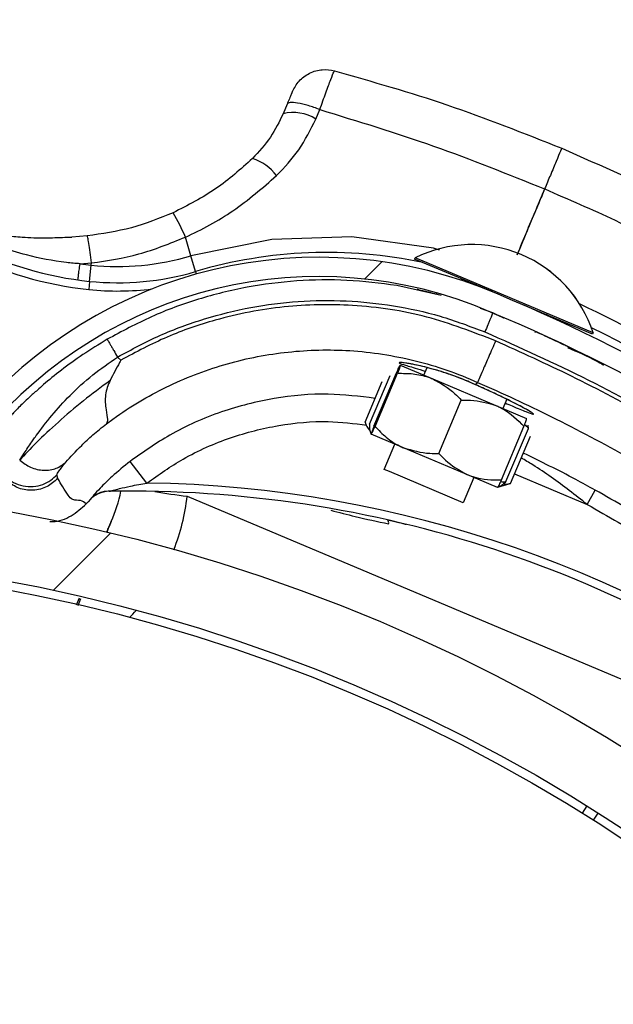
# Model space of a CAD drawing. Header units: inches. Extents: x 170 to 284, y 215 to 248.
# Tile 480 of 656: x 211.1556 to 211.2298, y 224.9772 to 225.1002. Entities that reach past the tile are written whole.
import ezdxf

# ---------------------------------------------------------------- set-up
doc = ezdxf.new("R2010")
doc.units = ezdxf.units.IN
doc.header["$LTSCALE"] = 0.25
doc.header["$MEASUREMENT"] = 0
doc.layers.add('ANNOTATIONS', color=1, linetype='Continuous')
doc.layers.add('RH FRONT OF HOOD', color=7, linetype='Continuous')
doc.styles.add('ARIAL', font='arial.ttf', dxfattribs={"height": 0.09375})
doc.dimstyles.new('STANDARD$0', dxfattribs={"dimtxt": 0.09375, "dimasz": 0.09375, "dimexe": 0.03125, "dimexo": 0.046875, "dimgap": 0.09, "dimtad": 0, "dimtih": 1, "dimtoh": 1, "dimdec": 4, "dimzin": 0, "dimdsep": 46, "dimtxsty": 'ARIAL', "dimcen": 0.09, "dimadec": 0, "dimazin": 0, "dimtfac": 1, "dimtdec": 4, "dimtofl": 0, "dimtmove": 0, "dimatfit": 1, "dimfxl": 1, "dimtolj": 1, "dimtzin": 0, "dimarcsym": 0})
pattern_1 = [(45, (200.7563139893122, 218.4993357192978), (-0.03026527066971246, 0.03026527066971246), [])]

# ---------------------------------------------------------------- blocks, each defined once
blk = doc.blocks.new('*D129')
at = {"layer": 'ANNOTATIONS', "color": 0, "lineweight": -2, "transparency": 16777216}
for p, q in [((209.9594651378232, 225.3844004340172), (209.9594651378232, 225.4781504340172)), ((210.5891923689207, 225.2906504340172), (209.9282151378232, 225.2906504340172)), ((211.1204829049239, 225.2379811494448), (209.9282151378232, 225.2379811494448)), ((209.9594651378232, 225.1442311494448), (209.9594651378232, 225.0504811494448)), ((209.9594651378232, 225.0504811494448), (209.8657151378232, 225.0504811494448))]:
    blk.add_line(p, q, dxfattribs=at)
at = {"layer": 'ANNOTATIONS', "color": 0, "transparency": 16777216}
for points in [[(209.9438401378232, 225.3844004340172), (209.9750901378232, 225.3844004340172), (209.9594651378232, 225.2906504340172)], [(209.9438401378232, 225.1442311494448), (209.9750901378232, 225.1442311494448), (209.9594651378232, 225.2379811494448)]]:
    blk.add_solid(points, dxfattribs=at)
at = {"layer": 'defpoints', "color": 0, "transparency": 16777216}
for p in [(210.6360673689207, 225.2906504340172), (209.9594651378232, 225.2379811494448), (211.1673579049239, 225.2379811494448)]:
    blk.add_point(p, dxfattribs=at)
at = {"layer": 'ANNOTATIONS', "color": 0, "transparency": 16777216, "insert": (209.6118125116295, 225.0504811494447), "char_height": 0.09375, "attachment_point": 5, "style": 'ARIAL'}
blk.add_mtext('\\A1;2 5/8"', dxfattribs=at)
blk = doc.blocks.new('*D130')
at = {"layer": 'ANNOTATIONS', "color": 0, "lineweight": -2, "transparency": 16777216}
for p, q in [((210.6277843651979, 225.6576941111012), (210.6277843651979, 226.3915711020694)), ((211.976220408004, 225.0994395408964), (211.976220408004, 226.3915711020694)), ((210.7215343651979, 226.3603211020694), (210.9917282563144, 226.3603211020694)), ((211.882470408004, 226.3603211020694), (211.6122765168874, 226.3603211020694))]:
    blk.add_line(p, q, dxfattribs=at)
at = {"layer": 'ANNOTATIONS', "color": 0, "transparency": 16777216}
for points in [[(210.7215343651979, 226.3759461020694), (210.7215343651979, 226.3446961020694), (210.6277843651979, 226.3603211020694)], [(211.882470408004, 226.3759461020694), (211.882470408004, 226.3446961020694), (211.976220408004, 226.3603211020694)]]:
    blk.add_solid(points, dxfattribs=at)
at = {"layer": 'defpoints', "color": 0, "transparency": 16777216}
for p in [(211.976220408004, 226.3603211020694), (210.6277843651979, 225.6108191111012), (211.976220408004, 225.0525645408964)]:
    blk.add_point(p, dxfattribs=at)
at = {"layer": 'ANNOTATIONS', "color": 0, "transparency": 16777216, "insert": (211.3020023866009, 226.3603211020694), "char_height": 0.09375, "attachment_point": 5, "style": 'ARIAL'}
blk.add_mtext('\\A1;DIM "A"', dxfattribs=at)

msp = doc.modelspace()

# ---------------------------------------------------------------- hatches: boundary and pattern name
at = {"layer": 'RH FRONT OF HOOD'}
h = msp.add_hatch(dxfattribs=at)
h.set_pattern_fill('ANSI31', color=256, scale=0.34241245, angle=2.8e-322, style=0)
h.set_pattern_definition([(45, (200.7896657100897, 218.4993357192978), (-0.03026527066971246, 0.03026527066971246), [])])
edge = h.paths.add_edge_path(flags=0)
edge.add_arc((211.0763061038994, 224.3915581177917), 0.021400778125, 89.9999999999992, 390.52248781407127, ccw=False)
edge.add_line((211.0763061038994, 224.4129588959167), (211.1490687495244, 224.4129588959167))
edge.add_arc((211.1490687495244, 224.8238538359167), 0.4108949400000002, 270, 450.0000000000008)
edge.add_line((211.1490687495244, 225.2347487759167), (210.6654111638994, 225.2347487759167))
edge.add_arc((210.6654111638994, 225.2390289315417), 0.004280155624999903, 180.0000000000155, 269.9999999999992, ccw=False)
edge.add_line((210.6611310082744, 225.2390289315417), (210.6611310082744, 225.2818304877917))
edge.add_arc((210.6654111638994, 225.2818304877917), 0.004280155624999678, 360, 540, ccw=False)
edge.add_line((210.6696913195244, 225.2818304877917), (210.6696913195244, 225.2390289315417))
edge.add_line((210.6696913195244, 225.2390289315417), (210.6664589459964, 225.2390289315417))
edge.add_line((210.6664589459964, 225.2390289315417), (210.6664589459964, 225.2818304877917))
edge.add_arc((210.6654111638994, 225.2818304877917), 0.001047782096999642, 360, 540.0000000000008)
edge.add_line((210.6643633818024, 225.2818304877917), (210.6643633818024, 225.2390289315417))
edge.add_arc((210.6654111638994, 225.2390289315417), 0.001047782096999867, 180, 270)
edge.add_line((210.6654111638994, 225.2379811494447), (211.1490687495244, 225.2379811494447))
edge.add_arc((211.1490687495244, 224.8238538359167), 0.4141273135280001, 269.9999999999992, 450, ccw=False)
edge.add_line((211.1490687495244, 224.4097265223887), (211.0763061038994, 224.4097265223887))
edge.add_arc((211.0763061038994, 224.3915581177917), 0.018168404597, 450.0000000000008, 750.5224878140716)
edge.add_arc((211.0910543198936, 224.4002532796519), 0.001047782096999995, 390.5224878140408, 495.0000000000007)
edge.add_line((211.0903134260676, 224.4009941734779), (211.0816182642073, 224.3922990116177))
edge.add_line((211.0816182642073, 224.3922990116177), (211.0793326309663, 224.3945846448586))
edge.add_line((211.0793326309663, 224.3945846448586), (211.0880277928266, 224.4032798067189))
edge.add_arc((211.0910543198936, 224.4002532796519), 0.004280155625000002, 390.522487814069, 495.0000000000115, ccw=False)
h = msp.add_hatch(dxfattribs=at)
h.set_pattern_fill('ANSI31', color=256, scale=0.34241245, style=0)
h.set_pattern_definition(pattern_1)
edge = h.paths.add_edge_path(flags=0)
edge.add_line((211.1157170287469, 225.2304686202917), (210.7733045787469, 225.2304686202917))
edge.add_line((210.7733045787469, 225.2304686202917), (210.7733045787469, 225.2347487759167))
edge.add_line((210.7733045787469, 225.2347487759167), (211.1157170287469, 225.2347487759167))
edge.add_arc((211.1157170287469, 224.8238538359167), 0.4108949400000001, 269.9999999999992, 450, ccw=False)
edge.add_line((211.1157170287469, 224.4129588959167), (211.0429543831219, 224.4129588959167))
edge.add_line((211.0429543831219, 224.4129588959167), (211.0429543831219, 224.4172390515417))
edge.add_line((211.0429543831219, 224.4172390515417), (211.1157170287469, 224.4172390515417))
edge.add_arc((211.1157170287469, 224.8238538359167), 0.406614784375, 270, 450.0000000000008)
h = msp.add_hatch(dxfattribs=at)
h.set_pattern_fill('ANSI31', color=256, scale=0.34241245, angle=2.8e-322, style=0)
h.set_pattern_definition(pattern_1)
edge = h.paths.add_edge_path(flags=0)
edge.add_arc((211.1201124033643, 225.0727969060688), 0.001712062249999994, 337.1636403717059, 359.3740606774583)
edge.add_line((211.1218243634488, 225.0727782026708), (211.1242382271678, 225.0727518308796))
edge.add_arc((211.1201124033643, 225.0727969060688), 0.004126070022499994, 337.1636403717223, 359.37406067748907, ccw=False)
edge.add_arc((211.111907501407, 225.0762520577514), 0.01302879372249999, 288.63980774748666, 337.1636403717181, ccw=False)
edge.add_arc((211.1106520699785, 225.0813877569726), 0.01830194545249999, 247.1636403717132, 287.2250133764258, ccw=False)
edge.add_arc((211.1081138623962, 225.0753603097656), 0.01176186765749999, 179.3044980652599, 247.1636403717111, ccw=False)
edge.add_arc((211.1120021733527, 225.0762121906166), 0.01566536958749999, 122.42070840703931, 182.5944401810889, ccw=False)
edge.add_arc((211.1174480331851, 225.0682344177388), 0.02532140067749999, 460.0178885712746, 483.1445737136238, ccw=False)
edge.add_arc((211.1147411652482, 225.0782168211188), 0.01504902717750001, 419.31935873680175, 456.4782900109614, ccw=False)
edge.add_arc((211.1086865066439, 225.0672797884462), 0.02754708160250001, 340.4721435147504, 420.0962141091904, ccw=False)
edge.add_arc((211.1432103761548, 225.0562710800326), 0.008748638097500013, 528.1222592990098, 675.1050725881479)
edge.add_arc((211.1929686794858, 225.0137686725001), 0.05672062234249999, 426.7342761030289, 500.1735401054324, ccw=False)
edge.add_arc((211.1326245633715, 224.8673823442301), 0.2150521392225, 410.5896679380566, 427.3696940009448, ccw=False)
edge.add_arc((211.2500684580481, 225.0119038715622), 0.02884824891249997, 352.32248383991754, 408.5773971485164, ccw=False)
edge.add_arc((211.3070635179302, 225.0067024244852), 0.0284373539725, 537.2842342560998, 590.8827079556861)
edge.add_arc((211.2982301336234, 224.9964896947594), 0.01494630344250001, 232.4550811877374, 287.7108324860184)
edge.add_arc((211.2978865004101, 225.0003497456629), 0.0187470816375, 285.1215149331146, 318.6032563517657)
edge.add_arc((211.3014722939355, 224.996424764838), 0.0134739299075, 321.0411977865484, 359.4372861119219)
edge.add_arc((211.3089382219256, 224.9960673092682), 0.006011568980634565, 362.1461729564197, 382.8812140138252)
edge.add_arc((211.298447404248, 224.989859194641), 0.01816498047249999, 388.0629004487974, 427.163640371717)
edge.add_arc((211.3012513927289, 224.9965177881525), 0.01094007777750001, 427.1636403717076, 517.1636403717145)
edge.add_arc((211.2928887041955, 225.0000393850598), 0.001866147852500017, 517.1636403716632, 532.8058868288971)
edge.add_line((211.2910372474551, 225.0002730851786), (211.2886422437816, 225.0005753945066))
edge.add_arc((211.2928887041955, 225.0000393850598), 0.004280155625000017, 517.1636403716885, 532.805886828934, ccw=False)
edge.add_arc((211.3012513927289, 224.9965177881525), 0.01335408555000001, 427.16364037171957, 517.1636403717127, ccw=False)
edge.add_arc((211.298447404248, 224.989859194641), 0.020578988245, 387.77499868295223, 427.1636403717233, ccw=False)
edge.add_arc((211.3089382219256, 224.9960673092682), 0.008425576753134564, 361.7413075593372, 383.66335128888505, ccw=False)
edge.add_arc((211.3014722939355, 224.996424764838), 0.01588793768, 320.85394262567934, 359.63422106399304, ccw=False)
edge.add_arc((211.2978865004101, 225.0003497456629), 0.02116108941, 285.2681711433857, 318.7408121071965, ccw=False)
edge.add_arc((211.2982301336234, 224.9964896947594), 0.01736031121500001, 232.34388850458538, 287.52949369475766, ccw=False)
edge.add_arc((211.3070635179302, 225.0067024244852), 0.030851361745, 177.0817976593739, 230.9431779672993, ccw=False)
edge.add_arc((211.2500684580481, 225.0119038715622), 0.02643424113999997, 352.105349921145, 408.4872534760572)
edge.add_arc((211.1326245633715, 224.8673823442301), 0.21263813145, 410.6013088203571, 427.3733299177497)
edge.add_arc((211.1929686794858, 225.0137686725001), 0.05430661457, 426.7202670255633, 500.278175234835)
edge.add_arc((211.1432103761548, 225.0562710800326), 0.01116264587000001, 167.2246792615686, 315.6927275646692, ccw=False)
edge.add_arc((211.1086865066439, 225.0672797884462), 0.02513307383, 340.1350405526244, 420.1342981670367)
edge.add_arc((211.1147411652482, 225.0782168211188), 0.01263501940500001, 419.2466876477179, 456.1463371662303)
edge.add_arc((211.1174480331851, 225.0682344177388), 0.022907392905, 460.2079467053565, 483.1833555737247)
edge.add_arc((211.1120021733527, 225.0762121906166), 0.01325136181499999, 482.3558808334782, 542.8988901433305)
edge.add_arc((211.1081138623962, 225.0753603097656), 0.009347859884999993, 538.8861644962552, 607.1636403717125)
edge.add_arc((211.1106520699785, 225.0813877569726), 0.01588793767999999, 247.1636403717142, 287.1158192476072)
edge.add_arc((211.111907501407, 225.0762520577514), 0.01061478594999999, 288.7981416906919, 337.1636403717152)
h = msp.add_hatch(dxfattribs=at)
h.set_pattern_fill('ANSI32', color=256, scale=0.34241245, angle=2.8e-322, style=0)
h.set_pattern_definition([(45, (200.7563139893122, 218.4993357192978), (-0.09079581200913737, 0.09079581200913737), []), (45, (200.8168445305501, 218.4993357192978), (-0.09079581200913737, 0.09079581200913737), [])])
edge = h.paths.add_edge_path(flags=0)
edge.add_arc((211.1157170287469, 224.8238538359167), 0.2182879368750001, 180, 540, ccw=False)
edge = h.paths.add_edge_path(flags=0)
edge.add_arc((211.1157170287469, 224.8238538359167), 0.2097276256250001, 180, 540, ccw=False)

# ---------------------------------------------------------------- linework, layer by layer
for p, q in [((211.1890184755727, 225.0896077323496), (211.188521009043, 225.0884264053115)), ((211.1926028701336, 225.087753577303), (211.1931097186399, 225.0889392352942)), ((211.1612701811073, 225.0729928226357), (211.1621381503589, 225.0730176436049)), ((211.1640475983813, 225.0731593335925), (211.1621381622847, 225.0730180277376)), ((211.1770172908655, 225.0706634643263), (211.176322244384, 225.0730136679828)), ((211.1775939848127, 225.068713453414), (211.1770172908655, 225.0706634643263)), ((211.2049506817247, 225.0702687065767), (211.2050171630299, 225.0704264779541)), ((211.2064396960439, 225.0696412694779), (211.2049506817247, 225.0702687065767)), ((211.2050171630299, 225.0704264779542), (211.2050177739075, 225.07042792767)), ((211.206506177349, 225.0697990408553), (211.2050171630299, 225.0704264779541)), ((211.1631782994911, 225.0696796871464), (211.1646078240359, 225.0697873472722)), ((211.1643707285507, 225.0674882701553), (211.1645793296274, 225.0695110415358)), ((211.1645793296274, 225.0695110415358), (211.1646078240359, 225.0697873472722)), ((211.2146925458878, 225.0661637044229), (211.2064396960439, 225.0696412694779)), ((211.227231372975, 225.0610659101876), (211.206506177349, 225.0697990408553)), ((211.1775939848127, 225.068713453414), (211.1776889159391, 225.0683924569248)), ((211.1643707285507, 225.0674882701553), (211.1642653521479, 225.0664664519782)), ((211.2082620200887, 225.0657250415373), (211.2027268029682, 225.0669612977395)), ((211.2271648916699, 225.0609081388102), (211.2168891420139, 225.0652381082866)), ((211.2147094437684, 225.0635380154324), (211.2131556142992, 225.0640823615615)), ((211.2143777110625, 225.0636721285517), (211.2146304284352, 225.0635648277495)), ((211.2160844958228, 225.0628915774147), (211.2147094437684, 225.0635380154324)), ((211.2148574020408, 225.0634684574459), (211.2161066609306, 225.0629380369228)), ((211.2200259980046, 225.061227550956), (211.2199595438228, 225.0610698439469)), ((211.2272313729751, 225.0610659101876), (211.2271648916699, 225.0609081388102)), ((211.2272319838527, 225.0610673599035), (211.2272313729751, 225.0610659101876)), ((211.2243379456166, 225.0591850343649), (211.2243399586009, 225.0591840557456)), ((211.1682777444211, 225.0576551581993), (211.1678611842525, 225.0580284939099)), ((211.2031574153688, 225.0570161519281), (211.2072037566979, 225.055311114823)), ((211.2061147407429, 225.0557700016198), (211.2065111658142, 225.0567107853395)), ((211.1993127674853, 225.049653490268), (211.2018787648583, 225.0557430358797)), ((211.1998747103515, 225.0494167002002), (211.2026735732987, 225.0560588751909)), ((211.2000113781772, 225.0493591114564), (211.2028102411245, 225.0560012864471)), ((211.1987537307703, 225.0498890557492), (211.2008962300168, 225.0549735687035)), ((211.2072037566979, 225.055311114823), (211.2150914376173, 225.0519874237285)), ((211.2125700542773, 225.0545692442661), (211.2125698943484, 225.0545692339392)), ((211.2125700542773, 225.0545692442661), (211.2128100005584, 225.0548698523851)), ((211.2079673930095, 225.04600662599), (211.2107662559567, 225.0526488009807)), ((211.2150914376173, 225.0519874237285), (211.2189327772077, 225.050368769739)), ((211.216458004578, 225.0527600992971), (211.2159754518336, 225.0516149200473)), ((211.2157867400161, 225.0427117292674), (211.2185856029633, 225.0493539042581)), ((211.2191475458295, 225.0491171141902), (211.2191260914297, 225.0495459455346)), ((211.2035738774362, 225.0466967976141), (211.1995275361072, 225.0484018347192)), ((211.2163486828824, 225.0424749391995), (211.2191475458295, 225.0491171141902)), ((211.2169077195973, 225.0422393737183), (211.2194065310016, 225.0481694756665)), ((211.201155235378, 225.0440002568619), (211.2024848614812, 225.0471556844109)), ((211.2114615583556, 225.0433731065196), (211.2035738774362, 225.0466967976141)), ((211.1715258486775, 225.0422983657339), (211.1694329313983, 225.0450059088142)), ((211.1603840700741, 225.042871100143), (211.1602921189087, 225.0433281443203)), ((211.2018161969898, 225.0437217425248), (211.2011552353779, 225.0440002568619)), ((211.2110159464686, 225.0398451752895), (211.2018161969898, 225.0437217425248)), ((211.2153028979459, 225.0417544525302), (211.2114615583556, 225.0433731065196)), ((211.2174184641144, 225.0434514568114), (211.2264969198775, 225.0396254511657)), ((211.2123455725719, 225.0430006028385), (211.2110159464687, 225.0398451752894)), ((211.2164388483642, 225.0420814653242), (211.2153037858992, 225.0417540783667)), ((211.2169077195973, 225.0422393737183), (211.2164307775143, 225.0421094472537)), ((211.1765439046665, 225.0406547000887), (211.2368367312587, 225.0152648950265)), ((211.2264969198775, 225.0396254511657), (211.2274921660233, 225.0414214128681)), ((211.164171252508, 225.0399597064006), (211.1639282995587, 225.0397017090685)), ((211.1644691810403, 225.0402884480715), (211.164171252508, 225.0399597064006)), ((211.1630426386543, 225.0279299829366), (211.1626730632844, 225.0270517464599)), ((211.1629202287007, 225.0270037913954), (211.1632553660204, 225.027880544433)), ((211.2264299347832, 225.0019783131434), (211.225870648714, 225.001066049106)), ((211.2272925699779, 225.0001742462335), (211.227851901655, 225.0010865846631))]:
    msp.add_line(p, q, dxfattribs=at)
at = {"layer": 'RH FRONT OF HOOD', "flags": 128}
msp.add_lwpolyline([(211.2080594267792, 225.0713878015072), (211.2072966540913, 225.0716296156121), (211.1970903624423, 225.0730432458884), (211.1870987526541, 225.0727232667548), (211.1770173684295, 225.070663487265), (211.1770172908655, 225.0706634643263), (211.1770172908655, 225.0706634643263)], dxfattribs=at)
at = {"layer": 'RH FRONT OF HOOD'}
for radius in [0.218287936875, 0.2097276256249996, 0.20865758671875]:
    msp.add_circle((211.1157170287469, 224.8238538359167), radius, dxfattribs=at)
for centre, radius, start, end in [((211.1157170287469, 224.8238538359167), 0.4141273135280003, 270, 90), ((211.1157170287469, 224.8238538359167), 0.4108949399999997, 270, 90), ((211.1157170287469, 224.8238538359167), 0.406614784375, 270, 90), ((211.1897709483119, 225.0832912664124), 0.005285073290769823, 57.59951286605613, 103.6802759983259), ((211.1828411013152, 225.076996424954), 0.006116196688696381, 37.15960504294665, 72.26721819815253), ((211.1550221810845, 225.0641741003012), 0.02306145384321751, 22.53854507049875, 31.00225344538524), ((211.1687965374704, 225.1104046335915), 0.04314396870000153, 242.9349440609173, 264.112107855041), ((211.2120782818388, 225.0561443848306), 0.01593228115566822, 17.9931171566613, 116.3079590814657), ((211.2120788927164, 225.0561458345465), 0.01593228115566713, 17.9931171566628, 116.3079590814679), ((211.1687965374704, 225.1104046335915), 0.04417120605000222, 242.9349440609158, 264.1121078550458), ((211.1929686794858, 225.0137686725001), 0.0567206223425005, 66.73427610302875, 140.1735401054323), ((211.1678832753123, 225.1015488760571), 0.03220774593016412, 264.1121078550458, 286.4749942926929), ((211.1940050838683, 225.0132215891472), 0.05786770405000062, 78.06553168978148, 106.4749942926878), ((211.1687965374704, 225.1104046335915), 0.04111046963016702, 262.1441368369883, 264.1121078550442), ((211.1929686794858, 225.0137686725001), 0.05430661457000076, 66.72026702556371, 140.2781752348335), ((211.1678832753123, 225.1015488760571), 0.03424124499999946, 264.1121078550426, 286.4749942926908), ((211.2104098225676, 225.0673738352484), 0.0005478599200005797, 21.72874536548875, 67.15053811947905), ((211.1678832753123, 225.1015488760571), 0.03526848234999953, 264.1121078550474, 277.0023013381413), ((211.1326245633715, 224.8673823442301), 0.2150521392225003, 50.58966793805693, 67.36969400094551), ((211.1313631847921, 224.8679517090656), 0.2180957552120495, 54.34286357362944, 64.41721368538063), ((211.1326245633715, 224.8673823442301), 0.2126381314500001, 50.60130882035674, 67.37332991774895), ((211.221280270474, 225.0627932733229), 0.0005478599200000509, 67.15053811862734, 96.44571348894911), ((211.1313631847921, 224.8679517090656), 0.2160622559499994, 48.25661905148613, 63.72336243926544), ((211.1694341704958, 224.8957607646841), 0.1465525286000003, 52.50425874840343, 89.18221539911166), ((211.166869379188, 225.0378387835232), 0.003424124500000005, 91.03419064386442, 137.7860518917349), ((211.1694341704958, 224.8957607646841), 0.1455252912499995, 52.51806501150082, 91.03419064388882), ((211.1514531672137, 225.0445157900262), 0.01712062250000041, 335.7741374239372, 349.1102405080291), ((211.1831367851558, 225.0988820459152), 0.05859940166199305, 259.5561769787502, 263.5401095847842), ((211.1510195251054, 225.0434860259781), 0.02568093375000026, 338.2581340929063, 353.6702662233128), ((211.1675344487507, 225.0372798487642), 0.0005136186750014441, 155.774137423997, 157.1778958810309), ((211.2011894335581, 225.0373341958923), 0.0005320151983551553, 345.9861555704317, 41.99205636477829), ((211.1510195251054, 225.0434860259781), 0.02568093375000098, 315.5455347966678, 318.2528152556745)]:
    msp.add_arc(centre, radius, start, end, dxfattribs=at)
for points, knots in [([(211.1896871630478, 225.0911956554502), (211.1899360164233, 225.0916513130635), (211.1904507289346, 225.0925937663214), (211.1918025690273, 225.0935618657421), (211.1933892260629, 225.0940405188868), (211.1944410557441, 225.0938706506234), (211.1949500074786, 225.0937884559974)], [0, 0, 0, 0, 0.2415860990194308, 0.4996813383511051, 0.757909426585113, 1, 1, 1, 1]), ([(211.193108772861, 225.0889341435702), (211.1933668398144, 225.0896649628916), (211.1938862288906, 225.0911358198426), (211.1944978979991, 225.0927750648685), (211.1948747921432, 225.0937161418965), (211.1949046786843, 225.0936974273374), (211.1949163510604, 225.0936901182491)], [0, 0, 0, 0, 0.2719162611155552, 0.5472623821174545, 0.8231804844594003, 0.9999999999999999, 0.9999999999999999, 0.9999999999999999, 0.9999999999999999]), ([(211.1949398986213, 225.0937685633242), (211.1996490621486, 225.0924327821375), (211.209269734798, 225.0897038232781), (211.2185637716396, 225.0859970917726), (211.2233085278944, 225.0841047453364)], [0, 0, 0, 0, 0.4894838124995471, 0.9999999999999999, 0.9999999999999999, 0.9999999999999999, 0.9999999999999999]), ([(211.1896870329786, 225.0911953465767), (211.1896874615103, 225.091196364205), (211.1897210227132, 225.0912760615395), (211.1896820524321, 225.0911835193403), (211.1895571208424, 225.0908868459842), (211.1893218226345, 225.0903280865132), (211.1891192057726, 225.0898469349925), (211.1890184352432, 225.0896076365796)], [0, 0, 0, 0, 0.003230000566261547, 0.2529631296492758, 0.5032304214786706, 0.7529340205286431, 1, 1, 1, 1]), ([(211.193108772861, 225.0889341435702), (211.1926195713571, 225.0891153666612), (211.1916058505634, 225.0894908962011), (211.1902781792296, 225.0898018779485), (211.1893117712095, 225.0898686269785), (211.189113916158, 225.0896925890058), (211.1890184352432, 225.0896076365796)], [0, 0, 0, 0, 0.2412900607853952, 0.4999999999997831, 0.7587099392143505, 0.9999999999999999, 0.9999999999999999, 0.9999999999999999, 0.9999999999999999]), ([(211.1931085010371, 225.0889342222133), (211.1978587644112, 225.0874853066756), (211.2073505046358, 225.0845901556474), (211.2165744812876, 225.0808793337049), (211.2211822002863, 225.0790256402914)], [0, 0, 0, 0, 0.5004628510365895, 1, 1, 1, 1]), ([(211.188521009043, 225.0884264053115), (211.1880404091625, 225.087423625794), (211.1870601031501, 225.0853782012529), (211.1854994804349, 225.0836850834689), (211.1847039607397, 225.0828220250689)], [0, 0, 0, 0, 0.4902549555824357, 1, 1, 1, 1]), ([(211.1877154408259, 225.0806908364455), (211.188692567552, 225.0817282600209), (211.1906870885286, 225.0838458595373), (211.1919557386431, 225.0864335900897), (211.1926028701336, 225.087753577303)], [0, 0, 0, 0, 0.4899054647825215, 1, 1, 1, 1]), ([(211.2232926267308, 225.0840667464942), (211.2232946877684, 225.0840717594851), (211.2233003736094, 225.0840855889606), (211.2231320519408, 225.0836838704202), (211.2226937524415, 225.0826370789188), (211.2219638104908, 225.0808932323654), (211.2214254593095, 225.0796068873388), (211.2211822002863, 225.0790256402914)], [0, 0, 0, 0, 0.09013511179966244, 0.2486582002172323, 0.541413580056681, 0.7927834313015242, 1, 1, 1, 1]), ([(211.2233176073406, 225.0841009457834), (211.2282427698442, 225.0819376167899), (211.2377749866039, 225.0777506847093), (211.2467972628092, 225.0725567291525), (211.2511578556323, 225.0700464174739)], [0, 0, 0, 0, 0.5166859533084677, 0.9999999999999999, 0.9999999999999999, 0.9999999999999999, 0.9999999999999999]), ([(211.1847039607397, 225.0828220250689), (211.1832356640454, 225.0815053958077), (211.1802478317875, 225.0788261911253), (211.1766294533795, 225.0769875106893), (211.1747892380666, 225.0760524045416)], [0, 0, 0, 0, 0.4914254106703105, 1, 1, 1, 1]), ([(211.176322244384, 225.0730136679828), (211.1763222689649, 225.0730136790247), (211.1783933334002, 225.0739440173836), (211.1824920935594, 225.0761520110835), (211.1859552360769, 225.0791613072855), (211.1877154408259, 225.0806908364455)], [0, 0, 0, 0, 5.836249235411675e-06, 0.4917349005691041, 0.9999999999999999, 0.9999999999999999, 0.9999999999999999, 0.9999999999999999]), ([(211.2211822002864, 225.0790256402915), (211.2209357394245, 225.0784372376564), (211.2197862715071, 225.0756929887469), (211.2186370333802, 225.0729492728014), (211.2177342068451, 225.0707938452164)], [0, 0, 0, 0, 0.2144129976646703, 0.9999999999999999, 0.9999999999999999, 0.9999999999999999, 0.9999999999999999]), ([(211.2177435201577, 225.0707905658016), (211.2185979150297, 225.0728305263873), (211.2197469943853, 225.0755740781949), (211.2208963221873, 225.0783181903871), (211.2211910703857, 225.0790219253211)], [0, 0, 0, 0, 0.7435473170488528, 0.9999999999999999, 0.9999999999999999, 0.9999999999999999, 0.9999999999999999]), ([(211.2211910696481, 225.0790219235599), (211.2241384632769, 225.0777439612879), (211.230508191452, 225.0749821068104), (211.239835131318, 225.0702675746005), (211.2460773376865, 225.0666196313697), (211.2490989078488, 225.0648538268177)], [0, 0, 0, 0, 0.3076441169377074, 0.6648617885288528, 1, 1, 1, 1]), ([(211.1747892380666, 225.0760524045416), (211.173080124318, 225.0753610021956), (211.169616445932, 225.0739598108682), (211.1659200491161, 225.073428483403), (211.1640475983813, 225.0731593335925)], [0, 0, 0, 0, 0.4934389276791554, 1, 1, 1, 1]), ([(211.1498238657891, 225.0741353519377), (211.1504955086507, 225.0739407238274), (211.1518232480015, 225.0735559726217), (211.1538804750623, 225.0732047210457), (211.1562134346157, 225.0729662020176), (211.1587115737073, 225.0728907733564), (211.1604527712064, 225.07296022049), (211.1612701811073, 225.0729928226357)], [0, 0, 0, 0, 0.1754155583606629, 0.3467708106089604, 0.5287700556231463, 0.7787798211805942, 1, 1, 1, 1]), ([(211.1631790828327, 225.0696797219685), (211.1631790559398, 225.0696797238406), (211.1626053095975, 225.0697196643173), (211.1603542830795, 225.0699368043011), (211.1558167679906, 225.0707766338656), (211.1520487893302, 225.0721938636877), (211.149862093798, 225.0730163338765)], [0, 0, 0, 0, 5.869764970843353e-06, 0.1252288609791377, 0.4923383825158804, 1, 1, 1, 1]), ([(211.1646078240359, 225.0697873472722), (211.1645536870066, 225.0702416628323), (211.1644422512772, 225.0711768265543), (211.1642770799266, 225.0722845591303), (211.1641346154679, 225.0730284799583), (211.1640760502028, 225.0731165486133), (211.1640475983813, 225.0731593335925)], [0, 0, 0, 0, 0.2429069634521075, 0.4999999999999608, 0.7570930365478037, 1, 1, 1, 1]), ([(211.1646078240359, 225.0697873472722), (211.1665984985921, 225.0700841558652), (211.1706321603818, 225.0706855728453), (211.1744092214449, 225.0722309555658), (211.176322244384, 225.0730136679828)], [0, 0, 0, 0, 0.4935154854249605, 1, 1, 1, 1]), ([(211.2027268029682, 225.0669612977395), (211.2006546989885, 225.0672281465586), (211.1965089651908, 225.0677620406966), (211.1902266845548, 225.0676436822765), (211.1840030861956, 225.0668663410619), (211.177925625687, 225.0653525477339), (211.1720499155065, 225.0632053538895), (211.168392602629, 225.0612317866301), (211.1665671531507, 225.0602467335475)], [0, 0, 0, 0, 0.1669692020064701, 0.3340613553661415, 0.5010874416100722, 0.6678519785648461, 0.8342172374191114, 0.9999999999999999, 0.9999999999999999, 0.9999999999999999, 0.9999999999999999]), ([(211.2055214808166, 225.0664283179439), (211.2054638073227, 225.066441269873), (211.2051702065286, 225.0665072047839), (211.2053467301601, 225.0664642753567), (211.2060190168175, 225.0663329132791), (211.2073086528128, 225.06600048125), (211.2078809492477, 225.0658529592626)], [0, 0, 0, 0, 0.06273411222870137, 0.3193630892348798, 0.6979565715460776, 0.9999999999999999, 0.9999999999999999, 0.9999999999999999, 0.9999999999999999]), ([(211.2053634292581, 225.0664641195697), (211.2053527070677, 225.066466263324), (211.2053104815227, 225.0664747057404), (211.2060518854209, 225.0663261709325), (211.2073157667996, 225.0659994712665), (211.2078755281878, 225.0658547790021)], [0, 0, 0, 0, 0.1593901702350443, 0.6277016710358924, 1, 1, 1, 1]), ([(211.2053634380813, 225.0664640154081), (211.2053527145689, 225.0664661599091), (211.2053104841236, 225.0664746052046), (211.2060522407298, 225.0663259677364), (211.2073167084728, 225.0659991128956), (211.2078770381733, 225.0658542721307)], [0, 0, 0, 0, 0.1593327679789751, 0.6274710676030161, 1, 1, 1, 1]), ([(211.2053634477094, 225.0664639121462), (211.2053527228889, 225.0664660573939), (211.2053104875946, 225.0664745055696), (211.20605259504, 225.0663257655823), (211.2073176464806, 225.0659987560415), (211.2078785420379, 225.065853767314)], [0, 0, 0, 0, 0.159275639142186, 0.6272415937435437, 0.9999999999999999, 0.9999999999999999, 0.9999999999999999, 0.9999999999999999]), ([(211.1678611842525, 225.0580284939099), (211.1696048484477, 225.0589701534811), (211.1730949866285, 225.0608549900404), (211.1786997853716, 225.0628977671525), (211.1844884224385, 225.0643379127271), (211.1904167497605, 225.0650839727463), (211.196390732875, 225.0651622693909), (211.2023273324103, 225.0645316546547), (211.2081594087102, 225.0632750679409), (211.2118690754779, 225.0618695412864), (211.213718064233, 225.0611689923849)], [0, 0, 0, 0, 0.1247413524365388, 0.249683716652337, 0.3746881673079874, 0.4999855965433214, 0.6253465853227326, 0.7503062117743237, 0.8755465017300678, 1, 1, 1, 1]), ([(211.2150656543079, 225.0600467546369), (211.2122342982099, 225.0611492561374), (211.2064776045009, 225.0633908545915), (211.1974908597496, 225.0646910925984), (211.1885616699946, 225.0645295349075), (211.1807839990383, 225.0630145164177), (211.1739549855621, 225.0606722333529), (211.1701799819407, 225.058666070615), (211.1682777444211, 225.0576551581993)], [0, 0, 0, 0, 0.1870908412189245, 0.3803918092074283, 0.5558755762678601, 0.7364481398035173, 0.8671952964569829, 1, 1, 1, 1]), ([(211.2147094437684, 225.0635380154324), (211.2146962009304, 225.0635063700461), (211.2146758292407, 225.0634576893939), (211.2145522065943, 225.0631622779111), (211.2144242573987, 225.0628565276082), (211.2142654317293, 225.0624769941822), (211.2140346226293, 225.0619254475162), (211.213842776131, 225.061467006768), (211.213718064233, 225.0611689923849)], [0, 0, 0, 0, 0.2394568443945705, 0.3683606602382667, 0.4999999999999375, 0.631639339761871, 0.7605431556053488, 0.9999999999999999, 0.9999999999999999, 0.9999999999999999, 0.9999999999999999]), ([(211.213718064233, 225.0611689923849), (211.2180623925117, 225.0592323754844), (211.2267736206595, 225.0553490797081), (211.239336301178, 225.0483123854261), (211.251570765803, 225.0404946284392), (211.2592682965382, 225.0345434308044), (211.2631263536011, 225.0315606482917)], [0, 0, 0, 0, 0.2468628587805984, 0.4950083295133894, 0.7468945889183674, 1, 1, 1, 1]), ([(211.2243379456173, 225.0591850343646), (211.2242505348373, 225.059227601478), (211.2241624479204, 225.0592704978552), (211.2234847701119, 225.0595970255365), (211.2224921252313, 225.0600763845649), (211.22084431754, 225.0608364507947), (211.2200211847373, 225.061216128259)], [0, 0, 0, 0, 0.3307707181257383, 0.3333292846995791, 0.6669765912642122, 1, 1, 1, 1]), ([(211.1665671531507, 225.0602467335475), (211.1655343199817, 225.0596166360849), (211.1634942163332, 225.0583720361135), (211.1608202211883, 225.0564122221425), (211.1589268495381, 225.0548846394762), (211.1580938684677, 225.0541295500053), (211.1578462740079, 225.0539051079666)], [0, 0, 0, 0, 0.3013203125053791, 0.5951829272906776, 0.8796725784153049, 1, 1, 1, 1]), ([(211.1665671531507, 225.0602467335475), (211.166584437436, 225.0602171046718), (211.1666110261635, 225.0601715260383), (211.166772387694, 225.0598949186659), (211.1669393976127, 225.0596086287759), (211.1671467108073, 225.0592532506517), (211.1674479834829, 225.0587368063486), (211.1676983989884, 225.0583075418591), (211.1678611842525, 225.0580284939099)], [0, 0, 0, 0, 0.2394567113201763, 0.3683605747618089, 0.5000000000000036, 0.631639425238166, 0.7605432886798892, 1, 1, 1, 1]), ([(211.2150656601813, 225.0600467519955), (211.2147741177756, 225.0593837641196), (211.2141910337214, 225.0580577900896), (211.2134507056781, 225.0563718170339), (211.2129256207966, 225.0551661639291), (211.2128485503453, 225.0549686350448), (211.2128100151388, 225.0548698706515)], [0, 0, 0, 0, 0.2500007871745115, 0.5000009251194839, 0.7500005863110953, 1, 1, 1, 1]), ([(211.2625160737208, 225.0313696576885), (211.2595484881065, 225.0336762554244), (211.2536046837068, 225.0382961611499), (211.2442378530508, 225.0446041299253), (211.2345570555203, 225.0504289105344), (211.2248404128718, 225.0556173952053), (211.2182362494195, 225.058609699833), (211.2150654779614, 225.0600463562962)], [0, 0, 0, 0, 0.2027568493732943, 0.4061035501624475, 0.6088604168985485, 0.8122072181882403, 1, 1, 1, 1]), ([(211.2240392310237, 225.0592147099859), (211.2252511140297, 225.0586984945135), (211.226790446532, 225.0580427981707), (211.2282389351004, 225.0572098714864), (211.2285470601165, 225.0570326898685)], [0, 0, 0, 0, 0.7872782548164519, 1, 1, 1, 1]), ([(211.1556402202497, 225.0451444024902), (211.155824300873, 225.0454344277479), (211.1562640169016, 225.0461272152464), (211.1569212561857, 225.0471000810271), (211.1574550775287, 225.047868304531), (211.1581997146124, 225.0489201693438), (211.1595425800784, 225.0506687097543), (211.1619003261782, 225.0532882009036), (211.1646545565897, 225.0558292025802), (211.1668073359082, 225.0573057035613), (211.1678611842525, 225.0580284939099)], [0, 0, 0, 0, 0.0898064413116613, 0.2145219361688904, 0.2531624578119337, 0.2759662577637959, 0.4628905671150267, 0.6373953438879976, 0.8224944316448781, 1, 1, 1, 1]), ([(211.1664822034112, 225.0497013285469), (211.1668957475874, 225.0500064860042), (211.1693743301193, 225.0518354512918), (211.1742929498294, 225.0546741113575), (211.1815242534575, 225.0574135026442), (211.1891235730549, 225.0588663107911), (211.1970442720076, 225.0590564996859), (211.2050623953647, 225.0578062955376), (211.2103009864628, 225.0560026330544), (211.2128099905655, 225.0548698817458), (211.2128100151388, 225.0548698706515)], [0, 0, 0, 0, 0.03155846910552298, 0.1891461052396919, 0.346733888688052, 0.5043277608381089, 0.6619226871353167, 0.8309600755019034, 0.9999983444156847, 1, 1, 1, 1]), ([(211.1682777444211, 225.0576551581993), (211.1682721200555, 225.0576450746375), (211.1682160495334, 225.0575445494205), (211.1677467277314, 225.0566983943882), (211.1673062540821, 225.055854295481), (211.1669135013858, 225.0551016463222)], [0, 0, 0, 0, 0.01193493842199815, 0.1189819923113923, 1, 1, 1, 1]), ([(211.2026735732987, 225.0560588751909), (211.2027808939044, 225.0562871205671), (211.2029980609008, 225.0567489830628), (211.2031318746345, 225.0570013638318), (211.2031526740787, 225.0570134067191), (211.2031574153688, 225.0570161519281)], [0, 0, 0, 0, 0.4299704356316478, 0.870060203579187, 0.9999999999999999, 0.9999999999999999, 0.9999999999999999, 0.9999999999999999]), ([(211.2031574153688, 225.0570161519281), (211.2031253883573, 225.0568909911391), (211.2030826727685, 225.0567240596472), (211.2028647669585, 225.0561459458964), (211.2028102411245, 225.0560012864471)], [0, 0, 0, 0, 0.7497733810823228, 1, 1, 1, 1]), ([(211.2125698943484, 225.0545692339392), (211.2121535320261, 225.0547529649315), (211.2108378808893, 225.0553335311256), (211.2085689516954, 225.0561558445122), (211.2061040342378, 225.0568508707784), (211.2041792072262, 225.0572457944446), (211.2031628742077, 225.0573675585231), (211.2028891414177, 225.0573253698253), (211.2034080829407, 225.0571196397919), (211.2046228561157, 225.0567794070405), (211.2058551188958, 225.0563899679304), (211.2063147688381, 225.0562447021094)], [0, 0, 0, 0, 0.05799721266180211, 0.1832636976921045, 0.3064129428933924, 0.4347166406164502, 0.5675677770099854, 0.6609498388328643, 0.7922661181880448, 0.9225125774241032, 1, 1, 1, 1]), ([(211.2070305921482, 225.0565743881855), (211.2066527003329, 225.0566765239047), (211.2057689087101, 225.056915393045), (211.2046676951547, 225.0571401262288), (211.2038855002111, 225.0572725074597), (211.2035003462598, 225.0573094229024), (211.2034927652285, 225.0573096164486), (211.2034905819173, 225.0573096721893)], [0, 0, 0, 0, 0.1981000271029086, 0.4633049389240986, 0.730530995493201, 0.9223938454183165, 1, 1, 1, 1]), ([(211.2028102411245, 225.0560012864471), (211.203458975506, 225.0560013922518), (211.2047717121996, 225.0560016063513), (211.206240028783, 225.0556916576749), (211.2070248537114, 225.0553817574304), (211.2072037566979, 225.055311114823)], [0, 0, 0, 0, 0.4299704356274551, 0.8700602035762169, 1, 1, 1, 1]), ([(211.212561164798, 225.054571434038), (211.2125225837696, 225.054589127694), (211.2119191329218, 225.0548658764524), (211.2106898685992, 225.0553778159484), (211.2089728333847, 225.0559989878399), (211.2077243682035, 225.0563953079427), (211.2071421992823, 225.0565455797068), (211.2070305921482, 225.0565743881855)], [0, 0, 0, 0, 0.02096907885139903, 0.3279800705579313, 0.6261032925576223, 0.9283205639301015, 1, 1, 1, 1]), ([(211.1669275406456, 225.0550943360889), (211.1657892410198, 225.0542515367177), (211.1634512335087, 225.0525204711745), (211.1603330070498, 225.0498393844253), (211.1575392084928, 225.0472195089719), (211.1562850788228, 225.0458470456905), (211.155641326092, 225.0451425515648)], [0, 0, 0, 0, 0.2305257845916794, 0.4734878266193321, 0.7297379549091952, 0.9999999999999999, 0.9999999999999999, 0.9999999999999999, 0.9999999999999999]), ([(211.1669279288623, 225.055094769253), (211.1667999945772, 225.0548129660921), (211.1665373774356, 225.0542344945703), (211.166342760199, 225.0532924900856), (211.1662936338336, 225.0523233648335), (211.1664428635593, 225.0511830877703), (211.1666800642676, 225.050153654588), (211.1665477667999, 225.0498495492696), (211.1664828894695, 225.0497004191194)], [0, 0, 0, 0, 0.1136768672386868, 0.233350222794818, 0.3620694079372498, 0.5019163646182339, 0.7557448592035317, 1, 1, 1, 1]), ([(211.2072037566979, 225.055311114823), (211.2081781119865, 225.0547618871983), (211.2094776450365, 225.0540293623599), (211.2105083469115, 225.0529251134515), (211.2107662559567, 225.0526488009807)], [0, 0, 0, 0, 0.7497733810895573, 1, 1, 1, 1]), ([(211.2184331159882, 225.0517516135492), (211.2183947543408, 225.0517728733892), (211.2181066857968, 225.0519325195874), (211.217268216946, 225.0523642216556), (211.215925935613, 225.0530292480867), (211.2143171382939, 225.0537859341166), (211.2131604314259, 225.0543110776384), (211.2125647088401, 225.0545706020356), (211.2125634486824, 225.0545711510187)], [0, 0, 0, 0, 0.03583539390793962, 0.2690981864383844, 0.5116419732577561, 0.7561140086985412, 0.9994840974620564, 1, 1, 1, 1]), ([(211.2162617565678, 225.0522943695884), (211.2165553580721, 225.0521675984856), (211.2176574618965, 225.0516917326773), (211.2189417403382, 225.0511562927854), (211.2197519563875, 225.0508657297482), (211.219866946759, 225.0509134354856), (211.2193163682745, 225.0512826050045), (211.2177944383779, 225.05210626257), (211.2155020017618, 225.0532485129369), (211.2135706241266, 225.0541185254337), (211.2125700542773, 225.0545692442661)], [0, 0, 0, 0, 0.05114929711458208, 0.1920011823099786, 0.3334894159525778, 0.4224210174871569, 0.5646212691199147, 0.7065362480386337, 0.8479681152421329, 1, 1, 1, 1]), ([(211.2128100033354, 225.0548698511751), (211.212810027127, 225.0548698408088), (211.2159147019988, 225.0535170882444), (211.2223069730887, 225.0505397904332), (211.2317741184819, 225.0455201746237), (211.2411865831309, 225.0398479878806), (211.25030620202, 225.0337090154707), (211.2560899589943, 225.0292136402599), (211.2589818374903, 225.0269659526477)], [0, 0, 0, 0, 1.439079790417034e-06, 0.1877923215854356, 0.390843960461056, 0.5938956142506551, 0.7969478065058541, 1, 1, 1, 1]), ([(211.1578462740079, 225.0539051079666), (211.1574989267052, 225.0535980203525), (211.1565476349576, 225.0527569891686), (211.15544847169, 225.0516648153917), (211.1545092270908, 225.0507001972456), (211.1539664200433, 225.0501138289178), (211.1538828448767, 225.0500225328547), (211.1538414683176, 225.0499773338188)], [0, 0, 0, 0, 0.1282528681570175, 0.3512504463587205, 0.5733912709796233, 0.7887937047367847, 1, 1, 1, 1]), ([(211.2000116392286, 225.0528742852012), (211.1980647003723, 225.0531137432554), (211.1938732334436, 225.0536292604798), (211.1873796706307, 225.0530174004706), (211.18069290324, 225.0513332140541), (211.1746029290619, 225.0486550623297), (211.1710497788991, 225.0461471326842), (211.1694329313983, 225.0450059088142)], [0, 0, 0, 0, 0.1810254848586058, 0.389720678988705, 0.5984159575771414, 0.8172607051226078, 0.9999999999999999, 0.9999999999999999, 0.9999999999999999, 0.9999999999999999]), ([(211.2107662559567, 225.0526488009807), (211.2111597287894, 225.0526597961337), (211.2126484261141, 225.0527013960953), (211.2140559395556, 225.0522900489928), (211.2150914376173, 225.0519874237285)], [0, 0, 0, 0, 0.2643068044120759, 1, 1, 1, 1]), ([(211.2150914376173, 225.0519874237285), (211.2152448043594, 225.051919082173), (211.2164443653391, 225.0513845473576), (211.2176036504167, 225.0504280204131), (211.2184899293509, 225.0494585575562), (211.2185856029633, 225.0493539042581)], [0, 0, 0, 0, 0.1156468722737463, 0.9045342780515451, 1, 1, 1, 1]), ([(211.21941978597, 225.0511832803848), (211.2194202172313, 225.0511829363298), (211.2194399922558, 225.0511671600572), (211.2193260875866, 225.0512494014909), (211.2190528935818, 225.0514128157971), (211.2186444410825, 225.0516360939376), (211.2184331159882, 225.0517516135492)], [0, 0, 0, 0, 0.005301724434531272, 0.2431048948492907, 0.608397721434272, 1, 1, 1, 1]), ([(211.1613987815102, 225.0449063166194), (211.1619879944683, 225.045563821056), (211.1628821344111, 225.0465615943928), (211.1647413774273, 225.0482951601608), (211.1659005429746, 225.0492305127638), (211.166482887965, 225.0497004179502)], [0, 0, 0, 0, 0.4901989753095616, 0.7438846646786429, 1, 1, 1, 1]), ([(211.1715258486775, 225.0422983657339), (211.1730050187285, 225.0433423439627), (211.1762555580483, 225.0456365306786), (211.1818268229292, 225.0480876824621), (211.1879437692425, 225.0496243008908), (211.1937149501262, 225.0501820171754), (211.1973813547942, 225.0497372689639), (211.198994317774, 225.0495416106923)], [0, 0, 0, 0, 0.1859244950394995, 0.4085770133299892, 0.6208996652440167, 0.8332222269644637, 1, 1, 1, 1]), ([(211.1987537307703, 225.0498890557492), (211.1989101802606, 225.0495164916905), (211.1990822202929, 225.0491068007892), (211.1993456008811, 225.0488630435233), (211.1993694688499, 225.0488409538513)], [0, 0, 0, 0, 0.9093784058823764, 1, 1, 1, 1]), ([(211.1993127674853, 225.049653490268), (211.1993171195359, 225.0493805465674), (211.1993259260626, 225.0488282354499), (211.1994392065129, 225.0484855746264), (211.199542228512, 225.0484172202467), (211.199543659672, 225.0484162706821)], [0, 0, 0, 0, 0.4906882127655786, 0.9929247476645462, 1, 1, 1, 1]), ([(211.1998747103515, 225.0494167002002), (211.1997863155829, 225.0491804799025), (211.1996074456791, 225.0487024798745), (211.1995202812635, 225.0484304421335), (211.1995261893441, 225.0484071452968), (211.1995275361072, 225.0484018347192)], [0, 0, 0, 0, 0.4299704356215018, 0.8700602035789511, 1, 1, 1, 1]), ([(211.1995275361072, 225.0484018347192), (211.1995947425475, 225.0485121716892), (211.1996843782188, 225.048659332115), (211.1999459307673, 225.0492190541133), (211.2000113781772, 225.0493591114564)], [0, 0, 0, 0, 0.7497733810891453, 1, 1, 1, 1]), ([(211.2000113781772, 225.0493591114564), (211.2004643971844, 225.0488947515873), (211.201381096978, 225.047955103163), (211.202628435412, 225.0471207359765), (211.2033983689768, 225.0467754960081), (211.2035738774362, 225.0466967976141)], [0, 0, 0, 0, 0.429970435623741, 0.8700602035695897, 1, 1, 1, 1]), ([(211.2185856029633, 225.0493539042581), (211.218673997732, 225.0495901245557), (211.2188528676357, 225.0500681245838), (211.2189400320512, 225.0503401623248), (211.2189341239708, 225.0503634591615), (211.2189327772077, 225.050368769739)], [0, 0, 0, 0, 0.4299704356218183, 0.8700602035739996, 1, 1, 1, 1]), ([(211.2186739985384, 225.0495931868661), (211.2187495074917, 225.0495368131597), (211.2189266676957, 225.0494045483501), (211.21906701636, 225.0492219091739), (211.2191475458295, 225.0491171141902)], [0, 0, 0, 0, 0.4262184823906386, 0.9999999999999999, 0.9999999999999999, 0.9999999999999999, 0.9999999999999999]), ([(211.2035738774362, 225.0466967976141), (211.2046474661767, 225.0463830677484), (211.2060793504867, 225.0459646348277), (211.2075895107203, 225.0459982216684), (211.2079673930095, 225.04600662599)], [0, 0, 0, 0, 0.7497733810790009, 1, 1, 1, 1]), ([(211.2079673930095, 225.04600662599), (211.208234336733, 225.0457173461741), (211.2092443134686, 225.0446228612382), (211.2105217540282, 225.0439028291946), (211.2114615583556, 225.0433731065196)], [0, 0, 0, 0, 0.2643068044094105, 1, 1, 1, 1]), ([(211.2274921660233, 225.0414214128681), (211.2266840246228, 225.0418671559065), (211.2237318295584, 225.0434954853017), (211.220706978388, 225.0449707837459), (211.2185101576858, 225.0460422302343)], [0, 0, 0, 0, 0.2737425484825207, 1, 1, 1, 1]), ([(211.1527473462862, 225.0449181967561), (211.1528749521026, 225.0446013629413), (211.1531441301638, 225.0439330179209), (211.1538679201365, 225.0430490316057), (211.1548512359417, 225.0423244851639), (211.1560473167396, 225.0418875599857), (211.1573181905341, 225.0418045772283), (211.1585108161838, 225.0420705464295), (211.1595305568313, 225.0425870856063), (211.1600472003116, 225.0430898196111), (211.1602921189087, 225.0433281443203)], [0, 0, 0, 0, 0.1098512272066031, 0.2317256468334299, 0.363177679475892, 0.499999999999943, 0.6368223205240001, 0.7682743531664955, 0.8901487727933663, 1, 1, 1, 1]), ([(211.1556385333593, 225.0451443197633), (211.1560775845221, 225.0448213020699), (211.156989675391, 225.0441502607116), (211.1586450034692, 225.0437975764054), (211.1602422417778, 225.0440139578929), (211.1610223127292, 225.0446156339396), (211.1613980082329, 225.044905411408)], [0, 0, 0, 0, 0.2405618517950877, 0.499746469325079, 0.7590693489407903, 1, 1, 1, 1]), ([(211.1602921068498, 225.0433281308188), (211.1603341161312, 225.0434466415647), (211.1604180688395, 225.043683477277), (211.1610682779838, 225.0444945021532), (211.161393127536, 225.0448996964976)], [0, 0, 0, 0, 0.5003922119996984, 1, 1, 1, 1]), ([(211.1694329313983, 225.0450059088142), (211.1686614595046, 225.0443801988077), (211.1673047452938, 225.0432798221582), (211.1657753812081, 225.0417721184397), (211.1648803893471, 225.0407950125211), (211.1645672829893, 225.0404144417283), (211.1644833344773, 225.0403038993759), (211.1644833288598, 225.0403038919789)], [0, 0, 0, 0, 0.3699466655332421, 0.6505899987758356, 0.8492685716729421, 0.9999899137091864, 1, 1, 1, 1]), ([(211.2264969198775, 225.0396254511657), (211.2257551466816, 225.0402059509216), (211.223540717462, 225.0419389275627), (211.2207991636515, 225.0439162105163), (211.2187371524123, 225.0451529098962), (211.2182568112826, 225.0454409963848)], [0, 0, 0, 0, 0.2786878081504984, 0.8319718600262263, 1, 1, 1, 1]), ([(211.2114615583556, 225.0433731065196), (211.2116175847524, 225.0433110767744), (211.2128379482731, 225.0428259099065), (211.2143321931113, 225.0426642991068), (211.2156450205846, 225.0427071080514), (211.2157867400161, 225.0427117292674)], [0, 0, 0, 0, 0.1156468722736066, 0.9045342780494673, 1, 1, 1, 1]), ([(211.1603840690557, 225.0428711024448), (211.1599662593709, 225.042494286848), (211.1593235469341, 225.0419146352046), (211.1582194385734, 225.0415136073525), (211.1573164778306, 225.0413657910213), (211.1564027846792, 225.0414132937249), (211.1552614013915, 225.0416903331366), (211.1545590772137, 225.042195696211), (211.1541025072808, 225.0425242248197)], [0, 0, 0, 0, 0.2394514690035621, 0.3683457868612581, 0.4999761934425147, 0.6316105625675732, 0.7605158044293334, 1, 1, 1, 1]), ([(211.1639345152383, 225.0396955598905), (211.1637286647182, 225.0398624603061), (211.1633168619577, 225.0401963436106), (211.1621678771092, 225.0401036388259), (211.1613937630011, 225.0412227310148), (211.160816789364, 225.0421646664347), (211.1603840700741, 225.042871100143)], [0, 0, 0, 0, 0.1666800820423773, 0.3334425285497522, 0.5000945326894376, 1, 1, 1, 1]), ([(211.16694867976, 225.0412993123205), (211.166954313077, 225.04130105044), (211.1670549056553, 225.0413320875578), (211.1674299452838, 225.0414365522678), (211.1682671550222, 225.0416480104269), (211.1696789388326, 225.0419669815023), (211.1708370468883, 225.0421747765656), (211.1715258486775, 225.0422983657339)], [0, 0, 0, 0, 0.005253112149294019, 0.09380336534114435, 0.2660256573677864, 0.563457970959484, 1, 1, 1, 1]), ([(211.2163486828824, 225.0424749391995), (211.2161503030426, 225.0422874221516), (211.2157488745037, 225.0419079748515), (211.2154245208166, 225.0417497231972), (211.2153036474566, 225.0417757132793), (211.2153019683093, 225.041776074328)], [0, 0, 0, 0, 0.4906882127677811, 0.9929247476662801, 1, 1, 1, 1]), ([(211.2157867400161, 225.0427117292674), (211.2156794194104, 225.0424834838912), (211.215462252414, 225.0420216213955), (211.2153284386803, 225.0417692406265), (211.2153076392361, 225.0417571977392), (211.2153028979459, 225.0417544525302)], [0, 0, 0, 0, 0.4299704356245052, 0.8700602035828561, 0.9999999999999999, 0.9999999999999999, 0.9999999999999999, 0.9999999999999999]), ([(211.2156772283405, 225.0424813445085), (211.2157703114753, 225.042466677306), (211.2159887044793, 225.0424322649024), (211.2162174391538, 225.042459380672), (211.2163486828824, 225.0424749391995)], [0, 0, 0, 0, 0.4262184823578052, 1, 1, 1, 1]), ([(211.2160267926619, 225.0421907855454), (211.2162150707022, 225.0421711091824), (211.2164981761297, 225.0421415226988), (211.2168049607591, 225.0422148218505), (211.2169077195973, 225.0422393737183)], [0, 0, 0, 0, 0.6650456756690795, 1, 1, 1, 1]), ([(211.1669486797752, 225.0412993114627), (211.1665973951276, 225.0412793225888), (211.1659857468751, 225.0412445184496), (211.1651321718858, 225.0408830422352), (211.1647133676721, 225.0405090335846), (211.164483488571, 225.0403037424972)], [0, 0, 0, 0, 0.3783552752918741, 0.6587829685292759, 1, 1, 1, 1]), ([(211.1668075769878, 225.0412623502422), (211.1668116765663, 225.0412634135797), (211.1668207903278, 225.0412657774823), (211.1668661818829, 225.0412774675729), (211.1668911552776, 225.0412838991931)], [0, 0, 0, 0, 0.4498228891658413, 1, 1, 1, 1]), ([(211.2585865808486, 225.0200922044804), (211.2574354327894, 225.021041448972), (211.2531734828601, 225.0245558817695), (211.2454949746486, 225.0302797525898), (211.2362427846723, 225.0364183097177), (211.2301105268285, 225.0399243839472), (211.2274921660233, 225.0414214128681)], [0, 0, 0, 0, 0.1185397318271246, 0.4388752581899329, 0.7604101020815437, 1, 1, 1, 1]), ([(211.1594145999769, 225.0374983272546), (211.159535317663, 225.0374920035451), (211.1604533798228, 225.0374439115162), (211.1621580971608, 225.0380934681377), (211.1633422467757, 225.0391614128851), (211.1639345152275, 225.0396955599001)], [0, 0, 0, 0, 0.07035123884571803, 0.5350235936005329, 0.9999999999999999, 0.9999999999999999, 0.9999999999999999, 0.9999999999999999]), ([(211.2264969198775, 225.0396254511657), (211.2290881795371, 225.038143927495), (211.2351439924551, 225.0346815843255), (211.2443010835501, 225.0286077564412), (211.2519008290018, 225.0229440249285), (211.2561301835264, 225.0194564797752), (211.2572694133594, 225.0185170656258)], [0, 0, 0, 0, 0.2395900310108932, 0.5599255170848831, 0.8814604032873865, 1, 1, 1, 1]), ([(211.1944837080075, 225.0389052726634), (211.1954986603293, 225.0386376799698), (211.1979077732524, 225.0380025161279), (211.2003134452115, 225.0374975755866), (211.2017056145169, 225.037205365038)], [0, 0, 0, 0, 0.4212971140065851, 1, 1, 1, 1]), ([(211.1670610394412, 225.0374790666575), (211.1670604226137, 225.0374776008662), (211.1670589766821, 225.0374741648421), (211.1670394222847, 225.0374276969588), (211.1669965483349, 225.0373258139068), (211.1669282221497, 225.0371634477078), (211.1668286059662, 225.0369267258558), (211.166681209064, 225.036576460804), (211.166563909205, 225.0362977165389), (211.1664965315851, 225.0361376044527)], [0, 0, 0, 0, 0.03123805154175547, 0.07322644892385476, 0.1752412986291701, 0.2765796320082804, 0.4318189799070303, 0.6736340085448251, 1, 1, 1, 1]), ([(211.1665044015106, 225.0361360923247), (211.1665740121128, 225.0363052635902), (211.1666917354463, 225.03659136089), (211.1668392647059, 225.0369469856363), (211.1669360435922, 225.037179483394), (211.1670028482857, 225.0373395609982), (211.1670447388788, 225.037439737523), (211.1670637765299, 225.0374851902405), (211.1670653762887, 225.0374889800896), (211.1670660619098, 225.037490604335)], [0, 0, 0, 0, 0.3390994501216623, 0.5734746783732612, 0.7244825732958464, 0.8237148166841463, 0.9252004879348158, 0.9679425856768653, 0.9999999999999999, 0.9999999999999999, 0.9999999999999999, 0.9999999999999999]), ([(211.201584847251, 225.0376901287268), (211.2020717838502, 225.037578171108), (211.2029898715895, 225.0373670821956), (211.203831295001, 225.0371625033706), (211.2038841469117, 225.0371496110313), (211.2039043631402, 225.0371446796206)], [0, 0, 0, 0, 0.4108597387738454, 0.7746496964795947, 1, 1, 1, 1])]:
    msp.add_open_spline(points, degree=3, knots=knots, dxfattribs=at)
msp.add_open_spline([(211.1628995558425, 225.0676655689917), (211.162903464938, 225.0676939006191), (211.1629112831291, 225.067750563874), (211.1629725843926, 225.0681948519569), (211.1630623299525, 225.0688452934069), (211.163139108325, 225.0694017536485), (211.1631774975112, 225.0696799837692)], degree=3, dxfattribs=at)

# ---------------------------------------------------------------- dimensions: what is measured, and where the dimension line sits
at = {"layer": 'ANNOTATIONS'}
dim = msp.add_linear_dim(base=(211.976220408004, 226.3603211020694), p1=(210.6277843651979, 225.6108191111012), p2=(211.976220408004, 225.0525645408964), text='DIM "A"', dimstyle='STANDARD$0', dxfattribs=at)
dim.commit()
dim.dimension.update_dxf_attribs({"geometry": '*D130', "text_midpoint": (211.3020023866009, 226.3603211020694)})
dim = msp.add_linear_dim(base=(209.9594651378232, 225.2379811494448), p1=(210.6360673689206, 225.2906504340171), p2=(211.1673579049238, 225.2379811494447), angle=90, text='2 5/8"', dimstyle='STANDARD$0', dxfattribs=at)
dim.commit()
dim.dimension.update_dxf_attribs({"geometry": '*D129', "text_midpoint": (209.6118125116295, 225.0504811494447)})

doc.saveas('drawing.dxf')
